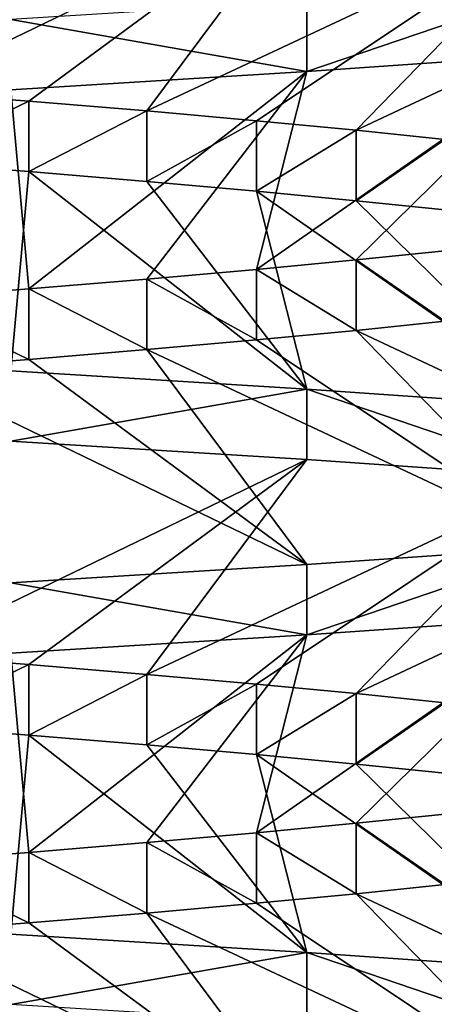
# Model space of a CAD drawing. Header units: inches. Extents: x -4.64 to 4.64, y -1.42 to 0.49.
# Tile 599 of 608: x 4.2869 to 4.3099, y 0.3456 to 0.4002. Entities that reach past the tile are written whole.
import ezdxf

# ---------------------------------------------------------------- set-up
doc = ezdxf.new("R2010")
doc.units = ezdxf.units.IN
doc.header["$LTSCALE"] = 65.185185
doc.header["$MEASUREMENT"] = 0
for name, color, linetype in [('110', 7, 'CONTINUOUS'), ('112', 7, 'CONTINUOUS'), ('114', 7, 'CONTINUOUS'), ('264', 7, 'CONTINUOUS'), ('265', 7, 'CONTINUOUS'), ('346', 7, 'CONTINUOUS'), ('352', 7, 'CONTINUOUS'), ('364', 7, 'CONTINUOUS'), ('366', 7, 'CONTINUOUS'), ('368', 7, 'CONTINUOUS'), ('501', 7, 'CONTINUOUS'), ('502', 7, 'CONTINUOUS'), ('92', 7, 'CONTINUOUS'), ('98', 7, 'CONTINUOUS')]:
    doc.layers.add(name, color=color, linetype=linetype)

msp = doc.modelspace()

# ---------------------------------------------------------------- linework, layer by layer
at = {"layer": '110', "color": 7, "linetype": 'CONTINUOUS', "true_color": 0x969696}
for points in [[(4.302781, 0.379679, 8.546012), (4.286356, 0.376796, 8.537232), (4.286355, 0.380698, 8.537231), (4.302781, 0.379679, 8.546012)], [(4.30278, 0.375775, 8.546011), (4.286356, 0.376796, 8.537232), (4.302781, 0.379679, 8.546012), (4.30278, 0.375775, 8.546011)], [(4.317177, 0.374767, 8.557827), (4.30278, 0.375775, 8.546011), (4.302781, 0.379679, 8.546012), (4.317177, 0.374767, 8.557827)], [(4.317178, 0.378672, 8.557827), (4.317177, 0.374767, 8.557827), (4.302781, 0.379679, 8.546012), (4.317178, 0.378672, 8.557827)], [(4.30278, 0.369943, 8.703989), (4.302781, 0.36604, 8.703988), (4.317177, 0.370952, 8.692173), (4.30278, 0.369943, 8.703989)], [(4.302781, 0.36604, 8.703988), (4.317178, 0.367046, 8.692173), (4.317177, 0.370952, 8.692173), (4.302781, 0.36604, 8.703988)], [(4.286356, 0.368923, 8.712768), (4.302781, 0.36604, 8.703988), (4.30278, 0.369943, 8.703989), (4.286356, 0.368923, 8.712768)], [(4.286355, 0.365021, 8.712769), (4.302781, 0.36604, 8.703988), (4.286356, 0.368923, 8.712768), (4.286355, 0.365021, 8.712769)]]:
    msp.add_3dface(points, dxfattribs=at)
at = {"layer": '112', "color": 7, "linetype": 'CONTINUOUS', "true_color": 0x969696}
for points in [[(4.287356, 0.391739, 8.560308), (4.286355, 0.380698, 8.537231), (4.280386, 0.392282, 8.556757), (4.287356, 0.391739, 8.560308)], [(4.302781, 0.379679, 8.546012), (4.286355, 0.380698, 8.537231), (4.287356, 0.391739, 8.560308), (4.302781, 0.379679, 8.546012)], [(4.293913, 0.391194, 8.564567), (4.302781, 0.379679, 8.546012), (4.287356, 0.391739, 8.560308), (4.293913, 0.391194, 8.564567)], [(4.299992, 0.390655, 8.569491), (4.302781, 0.379679, 8.546012), (4.293913, 0.391194, 8.564567), (4.299992, 0.390655, 8.569491)], [(4.317178, 0.378672, 8.557827), (4.302781, 0.379679, 8.546012), (4.299992, 0.390655, 8.569491), (4.317178, 0.378672, 8.557827)], [(4.30552, 0.390129, 8.57502), (4.317178, 0.378672, 8.557827), (4.299992, 0.390655, 8.569491), (4.30552, 0.390129, 8.57502)], [(4.310442, 0.389622, 8.5811), (4.317178, 0.378672, 8.557827), (4.30552, 0.390129, 8.57502), (4.310442, 0.389622, 8.5811)], [(4.305517, 0.382933, 8.674984), (4.328989, 0.371906, 8.67778), (4.310438, 0.383441, 8.668906), (4.305517, 0.382933, 8.674984)], [(4.299989, 0.382405, 8.680512), (4.317177, 0.370952, 8.692173), (4.305517, 0.382933, 8.674984), (4.299989, 0.382405, 8.680512)], [(4.317177, 0.370952, 8.692173), (4.328989, 0.371906, 8.67778), (4.305517, 0.382933, 8.674984), (4.317177, 0.370952, 8.692173)], [(4.29391, 0.381865, 8.685435), (4.317177, 0.370952, 8.692173), (4.299989, 0.382405, 8.680512), (4.29391, 0.381865, 8.685435)], [(4.287353, 0.381323, 8.689693), (4.30278, 0.369943, 8.703989), (4.29391, 0.381865, 8.685435), (4.287353, 0.381323, 8.689693)], [(4.30278, 0.369943, 8.703989), (4.317177, 0.370952, 8.692173), (4.29391, 0.381865, 8.685435), (4.30278, 0.369943, 8.703989)], [(4.280383, 0.380777, 8.693245), (4.30278, 0.369943, 8.703989), (4.287353, 0.381323, 8.689693), (4.280383, 0.380777, 8.693245)], [(4.286356, 0.368923, 8.712768), (4.30278, 0.369943, 8.703989), (4.280383, 0.380777, 8.693245), (4.286356, 0.368923, 8.712768)], [(4.287356, 0.360489, 8.560308), (4.286355, 0.349448, 8.537231), (4.280386, 0.361032, 8.556757), (4.287356, 0.360489, 8.560308)], [(4.302781, 0.348429, 8.546012), (4.286355, 0.349448, 8.537231), (4.287356, 0.360489, 8.560308), (4.302781, 0.348429, 8.546012)], [(4.293913, 0.359944, 8.564567), (4.302781, 0.348429, 8.546012), (4.287356, 0.360489, 8.560308), (4.293913, 0.359944, 8.564567)], [(4.299992, 0.359405, 8.569491), (4.302781, 0.348429, 8.546012), (4.293913, 0.359944, 8.564567), (4.299992, 0.359405, 8.569491)], [(4.317178, 0.347422, 8.557827), (4.302781, 0.348429, 8.546012), (4.299992, 0.359405, 8.569491), (4.317178, 0.347422, 8.557827)], [(4.30552, 0.358879, 8.57502), (4.317178, 0.347422, 8.557827), (4.299992, 0.359405, 8.569491), (4.30552, 0.358879, 8.57502)], [(4.310442, 0.358372, 8.5811), (4.317178, 0.347422, 8.557827), (4.30552, 0.358879, 8.57502), (4.310442, 0.358372, 8.5811)], [(4.305517, 0.351683, 8.674984), (4.328989, 0.340656, 8.67778), (4.310438, 0.352191, 8.668906), (4.305517, 0.351683, 8.674984)], [(4.299989, 0.351155, 8.680512), (4.317177, 0.339702, 8.692173), (4.305517, 0.351683, 8.674984), (4.299989, 0.351155, 8.680512)], [(4.317177, 0.339702, 8.692173), (4.328989, 0.340656, 8.67778), (4.305517, 0.351683, 8.674984), (4.317177, 0.339702, 8.692173)], [(4.29391, 0.350615, 8.685435), (4.317177, 0.339702, 8.692173), (4.299989, 0.351155, 8.680512), (4.29391, 0.350615, 8.685435)], [(4.287353, 0.350073, 8.689693), (4.30278, 0.338693, 8.703989), (4.29391, 0.350615, 8.685435), (4.287353, 0.350073, 8.689693)], [(4.30278, 0.338693, 8.703989), (4.317177, 0.339702, 8.692173), (4.29391, 0.350615, 8.685435), (4.30278, 0.338693, 8.703989)], [(4.280383, 0.349527, 8.693245), (4.30278, 0.338693, 8.703989), (4.287353, 0.350073, 8.689693), (4.280383, 0.349527, 8.693245)], [(4.286356, 0.337673, 8.712768), (4.30278, 0.338693, 8.703989), (4.280383, 0.349527, 8.693245), (4.286356, 0.337673, 8.712768)]]:
    msp.add_3dface(points, dxfattribs=at)
at = {"layer": '114', "color": 7, "linetype": 'CONTINUOUS', "true_color": 0x969696}
for points in [[(4.286356, 0.408046, 8.537232), (4.30278, 0.407025, 8.546011), (4.280383, 0.396192, 8.556755), (4.286356, 0.408046, 8.537232)], [(4.280383, 0.396192, 8.556755), (4.30278, 0.407025, 8.546011), (4.287353, 0.395646, 8.560307), (4.280383, 0.396192, 8.556755)], [(4.287353, 0.395646, 8.560307), (4.30278, 0.407025, 8.546011), (4.29391, 0.395103, 8.564565), (4.287353, 0.395646, 8.560307)], [(4.30278, 0.407025, 8.546011), (4.317177, 0.406017, 8.557827), (4.29391, 0.395103, 8.564565), (4.30278, 0.407025, 8.546011)], [(4.29391, 0.395103, 8.564565), (4.317177, 0.406017, 8.557827), (4.299989, 0.394564, 8.569488), (4.29391, 0.395103, 8.564565)], [(4.299989, 0.394564, 8.569488), (4.317177, 0.406017, 8.557827), (4.305517, 0.394036, 8.575016), (4.299989, 0.394564, 8.569488)], [(4.317177, 0.406017, 8.557827), (4.328989, 0.405062, 8.57222), (4.305517, 0.394036, 8.575016), (4.317177, 0.406017, 8.557827)], [(4.305517, 0.394036, 8.575016), (4.328989, 0.405062, 8.57222), (4.310438, 0.393528, 8.581094), (4.305517, 0.394036, 8.575016)], [(4.317178, 0.398296, 8.692173), (4.302781, 0.39729, 8.703988), (4.299992, 0.386313, 8.680509), (4.317178, 0.398296, 8.692173)], [(4.30552, 0.38684, 8.67498), (4.317178, 0.398296, 8.692173), (4.299992, 0.386313, 8.680509), (4.30552, 0.38684, 8.67498)], [(4.310442, 0.387347, 8.6689), (4.317178, 0.398296, 8.692173), (4.30552, 0.38684, 8.67498), (4.310442, 0.387347, 8.6689)], [(4.302781, 0.39729, 8.703988), (4.286355, 0.396271, 8.712769), (4.287356, 0.38523, 8.689692), (4.302781, 0.39729, 8.703988)], [(4.293913, 0.385775, 8.685433), (4.302781, 0.39729, 8.703988), (4.287356, 0.38523, 8.689692), (4.293913, 0.385775, 8.685433)], [(4.299992, 0.386313, 8.680509), (4.302781, 0.39729, 8.703988), (4.293913, 0.385775, 8.685433), (4.299992, 0.386313, 8.680509)], [(4.287356, 0.38523, 8.689692), (4.286355, 0.396271, 8.712769), (4.280386, 0.384687, 8.693243), (4.287356, 0.38523, 8.689692)], [(4.286356, 0.376796, 8.537232), (4.30278, 0.375775, 8.546011), (4.280383, 0.364942, 8.556755), (4.286356, 0.376796, 8.537232)], [(4.280383, 0.364942, 8.556755), (4.30278, 0.375775, 8.546011), (4.287353, 0.364396, 8.560307), (4.280383, 0.364942, 8.556755)], [(4.287353, 0.364396, 8.560307), (4.30278, 0.375775, 8.546011), (4.29391, 0.363853, 8.564565), (4.287353, 0.364396, 8.560307)], [(4.30278, 0.375775, 8.546011), (4.317177, 0.374767, 8.557827), (4.29391, 0.363853, 8.564565), (4.30278, 0.375775, 8.546011)], [(4.29391, 0.363853, 8.564565), (4.317177, 0.374767, 8.557827), (4.299989, 0.363314, 8.569488), (4.29391, 0.363853, 8.564565)], [(4.299989, 0.363314, 8.569488), (4.317177, 0.374767, 8.557827), (4.305517, 0.362786, 8.575016), (4.299989, 0.363314, 8.569488)], [(4.317177, 0.374767, 8.557827), (4.328989, 0.373812, 8.57222), (4.305517, 0.362786, 8.575016), (4.317177, 0.374767, 8.557827)], [(4.305517, 0.362786, 8.575016), (4.328989, 0.373812, 8.57222), (4.310438, 0.362278, 8.581094), (4.305517, 0.362786, 8.575016)], [(4.317178, 0.367046, 8.692173), (4.302781, 0.36604, 8.703988), (4.299992, 0.355063, 8.680509), (4.317178, 0.367046, 8.692173)], [(4.30552, 0.35559, 8.67498), (4.317178, 0.367046, 8.692173), (4.299992, 0.355063, 8.680509), (4.30552, 0.35559, 8.67498)], [(4.310442, 0.356097, 8.6689), (4.317178, 0.367046, 8.692173), (4.30552, 0.35559, 8.67498), (4.310442, 0.356097, 8.6689)], [(4.302781, 0.36604, 8.703988), (4.286355, 0.365021, 8.712769), (4.287356, 0.35398, 8.689692), (4.302781, 0.36604, 8.703988)], [(4.293913, 0.354525, 8.685433), (4.302781, 0.36604, 8.703988), (4.287356, 0.35398, 8.689692), (4.293913, 0.354525, 8.685433)], [(4.299992, 0.355063, 8.680509), (4.302781, 0.36604, 8.703988), (4.293913, 0.354525, 8.685433), (4.299992, 0.355063, 8.680509)], [(4.287356, 0.35398, 8.689692), (4.286355, 0.365021, 8.712769), (4.280386, 0.353437, 8.693243), (4.287356, 0.35398, 8.689692)]]:
    msp.add_3dface(points, dxfattribs=at)
at = {"layer": '264', "color": 7, "linetype": 'CONTINUOUS', "true_color": 0x969696}
for points in [[(4.280386, 0.392282, 8.556757), (4.280383, 0.396192, 8.556755), (4.287353, 0.395646, 8.560307), (4.280386, 0.392282, 8.556757)], [(4.287356, 0.391739, 8.560308), (4.280386, 0.392282, 8.556757), (4.287353, 0.395646, 8.560307), (4.287356, 0.391739, 8.560308)], [(4.287356, 0.391739, 8.560308), (4.287353, 0.395646, 8.560307), (4.29391, 0.395103, 8.564565), (4.287356, 0.391739, 8.560308)], [(4.293913, 0.391194, 8.564567), (4.287356, 0.391739, 8.560308), (4.29391, 0.395103, 8.564565), (4.293913, 0.391194, 8.564567)], [(4.293913, 0.391194, 8.564567), (4.29391, 0.395103, 8.564565), (4.299989, 0.394564, 8.569488), (4.293913, 0.391194, 8.564567)], [(4.299992, 0.390655, 8.569491), (4.293913, 0.391194, 8.564567), (4.299989, 0.394564, 8.569488), (4.299992, 0.390655, 8.569491)], [(4.299992, 0.390655, 8.569491), (4.299989, 0.394564, 8.569488), (4.305517, 0.394036, 8.575016), (4.299992, 0.390655, 8.569491)], [(4.30552, 0.390129, 8.57502), (4.299992, 0.390655, 8.569491), (4.305517, 0.394036, 8.575016), (4.30552, 0.390129, 8.57502)], [(4.30552, 0.390129, 8.57502), (4.305517, 0.394036, 8.575016), (4.310438, 0.393528, 8.581094), (4.30552, 0.390129, 8.57502)], [(4.310442, 0.389622, 8.5811), (4.30552, 0.390129, 8.57502), (4.310438, 0.393528, 8.581094), (4.310442, 0.389622, 8.5811)], [(4.310438, 0.383441, 8.668906), (4.310442, 0.387347, 8.6689), (4.30552, 0.38684, 8.67498), (4.310438, 0.383441, 8.668906)], [(4.305517, 0.382933, 8.674984), (4.30552, 0.38684, 8.67498), (4.299992, 0.386313, 8.680509), (4.305517, 0.382933, 8.674984)], [(4.305517, 0.382933, 8.674984), (4.310438, 0.383441, 8.668906), (4.30552, 0.38684, 8.67498), (4.305517, 0.382933, 8.674984)], [(4.299989, 0.382405, 8.680512), (4.299992, 0.386313, 8.680509), (4.293913, 0.385775, 8.685433), (4.299989, 0.382405, 8.680512)], [(4.299989, 0.382405, 8.680512), (4.305517, 0.382933, 8.674984), (4.299992, 0.386313, 8.680509), (4.299989, 0.382405, 8.680512)], [(4.29391, 0.381865, 8.685435), (4.293913, 0.385775, 8.685433), (4.287356, 0.38523, 8.689692), (4.29391, 0.381865, 8.685435)], [(4.29391, 0.381865, 8.685435), (4.299989, 0.382405, 8.680512), (4.293913, 0.385775, 8.685433), (4.29391, 0.381865, 8.685435)], [(4.287353, 0.381323, 8.689693), (4.287356, 0.38523, 8.689692), (4.280386, 0.384687, 8.693243), (4.287353, 0.381323, 8.689693)], [(4.287353, 0.381323, 8.689693), (4.29391, 0.381865, 8.685435), (4.287356, 0.38523, 8.689692), (4.287353, 0.381323, 8.689693)], [(4.280383, 0.380777, 8.693245), (4.287353, 0.381323, 8.689693), (4.280386, 0.384687, 8.693243), (4.280383, 0.380777, 8.693245)]]:
    msp.add_3dface(points, dxfattribs=at)
at = {"layer": '265', "color": 7, "linetype": 'CONTINUOUS', "true_color": 0x969696}
for points in [[(4.280386, 0.361032, 8.556757), (4.280383, 0.364942, 8.556755), (4.287353, 0.364396, 8.560307), (4.280386, 0.361032, 8.556757)], [(4.287356, 0.360489, 8.560308), (4.280386, 0.361032, 8.556757), (4.287353, 0.364396, 8.560307), (4.287356, 0.360489, 8.560308)], [(4.287356, 0.360489, 8.560308), (4.287353, 0.364396, 8.560307), (4.29391, 0.363853, 8.564565), (4.287356, 0.360489, 8.560308)], [(4.293913, 0.359944, 8.564567), (4.287356, 0.360489, 8.560308), (4.29391, 0.363853, 8.564565), (4.293913, 0.359944, 8.564567)], [(4.293913, 0.359944, 8.564567), (4.29391, 0.363853, 8.564565), (4.299989, 0.363314, 8.569488), (4.293913, 0.359944, 8.564567)], [(4.299992, 0.359405, 8.569491), (4.293913, 0.359944, 8.564567), (4.299989, 0.363314, 8.569488), (4.299992, 0.359405, 8.569491)], [(4.299992, 0.359405, 8.569491), (4.299989, 0.363314, 8.569488), (4.305517, 0.362786, 8.575016), (4.299992, 0.359405, 8.569491)], [(4.30552, 0.358879, 8.57502), (4.299992, 0.359405, 8.569491), (4.305517, 0.362786, 8.575016), (4.30552, 0.358879, 8.57502)], [(4.30552, 0.358879, 8.57502), (4.305517, 0.362786, 8.575016), (4.310438, 0.362278, 8.581094), (4.30552, 0.358879, 8.57502)], [(4.310442, 0.358372, 8.5811), (4.30552, 0.358879, 8.57502), (4.310438, 0.362278, 8.581094), (4.310442, 0.358372, 8.5811)], [(4.305517, 0.351683, 8.674984), (4.30552, 0.35559, 8.67498), (4.299992, 0.355063, 8.680509), (4.305517, 0.351683, 8.674984)], [(4.305517, 0.351683, 8.674984), (4.310438, 0.352191, 8.668906), (4.30552, 0.35559, 8.67498), (4.305517, 0.351683, 8.674984)], [(4.310438, 0.352191, 8.668906), (4.310442, 0.356097, 8.6689), (4.30552, 0.35559, 8.67498), (4.310438, 0.352191, 8.668906)], [(4.299989, 0.351155, 8.680512), (4.299992, 0.355063, 8.680509), (4.293913, 0.354525, 8.685433), (4.299989, 0.351155, 8.680512)], [(4.299989, 0.351155, 8.680512), (4.305517, 0.351683, 8.674984), (4.299992, 0.355063, 8.680509), (4.299989, 0.351155, 8.680512)], [(4.29391, 0.350615, 8.685435), (4.293913, 0.354525, 8.685433), (4.287356, 0.35398, 8.689692), (4.29391, 0.350615, 8.685435)], [(4.29391, 0.350615, 8.685435), (4.299989, 0.351155, 8.680512), (4.293913, 0.354525, 8.685433), (4.29391, 0.350615, 8.685435)], [(4.287353, 0.350073, 8.689693), (4.287356, 0.35398, 8.689692), (4.280386, 0.353437, 8.693243), (4.287353, 0.350073, 8.689693)], [(4.287353, 0.350073, 8.689693), (4.29391, 0.350615, 8.685435), (4.287356, 0.35398, 8.689692), (4.287353, 0.350073, 8.689693)], [(4.280383, 0.349527, 8.693245), (4.287353, 0.350073, 8.689693), (4.280386, 0.353437, 8.693243), (4.280383, 0.349527, 8.693245)]]:
    msp.add_3dface(points, dxfattribs=at)
at = {"layer": '346', "color": 7, "linetype": 'CONTINUOUS', "true_color": 0x969696}
for points in [[(4.30278, 0.401193, -8.546011), (4.302781, 0.39729, -8.546012), (4.317177, 0.402202, -8.557827), (4.30278, 0.401193, -8.546011)], [(4.302781, 0.39729, -8.546012), (4.317178, 0.398296, -8.557827), (4.317177, 0.402202, -8.557827), (4.302781, 0.39729, -8.546012)], [(4.286356, 0.400173, -8.537232), (4.302781, 0.39729, -8.546012), (4.30278, 0.401193, -8.546011), (4.286356, 0.400173, -8.537232)], [(4.286355, 0.396271, -8.537231), (4.302781, 0.39729, -8.546012), (4.286356, 0.400173, -8.537232), (4.286355, 0.396271, -8.537231)]]:
    msp.add_3dface(points, dxfattribs=at)
at = {"layer": '352', "color": 7, "linetype": 'CONTINUOUS', "true_color": 0x969696}
for points in [[(4.302781, 0.348429, -8.703988), (4.286356, 0.345546, -8.712768), (4.286355, 0.349448, -8.712769), (4.302781, 0.348429, -8.703988)], [(4.30278, 0.344525, -8.703989), (4.286356, 0.345546, -8.712768), (4.302781, 0.348429, -8.703988), (4.30278, 0.344525, -8.703989)], [(4.317177, 0.343517, -8.692173), (4.30278, 0.344525, -8.703989), (4.302781, 0.348429, -8.703988), (4.317177, 0.343517, -8.692173)], [(4.317178, 0.347422, -8.692173), (4.317177, 0.343517, -8.692173), (4.302781, 0.348429, -8.703988), (4.317178, 0.347422, -8.692173)]]:
    msp.add_3dface(points, dxfattribs=at)
at = {"layer": '364', "color": 7, "linetype": 'CONTINUOUS', "true_color": 0x969696}
for points in [[(4.302781, 0.379679, -8.703988), (4.286356, 0.376796, -8.712768), (4.286355, 0.380698, -8.712769), (4.302781, 0.379679, -8.703988)], [(4.30278, 0.375775, -8.703989), (4.286356, 0.376796, -8.712768), (4.302781, 0.379679, -8.703988), (4.30278, 0.375775, -8.703989)], [(4.317177, 0.374767, -8.692173), (4.30278, 0.375775, -8.703989), (4.302781, 0.379679, -8.703988), (4.317177, 0.374767, -8.692173)], [(4.317178, 0.378672, -8.692173), (4.317177, 0.374767, -8.692173), (4.302781, 0.379679, -8.703988), (4.317178, 0.378672, -8.692173)], [(4.30278, 0.369943, -8.546011), (4.302781, 0.36604, -8.546012), (4.317177, 0.370952, -8.557827), (4.30278, 0.369943, -8.546011)], [(4.302781, 0.36604, -8.546012), (4.317178, 0.367046, -8.557827), (4.317177, 0.370952, -8.557827), (4.302781, 0.36604, -8.546012)], [(4.286356, 0.368923, -8.537232), (4.302781, 0.36604, -8.546012), (4.30278, 0.369943, -8.546011), (4.286356, 0.368923, -8.537232)], [(4.286355, 0.365021, -8.537231), (4.302781, 0.36604, -8.546012), (4.286356, 0.368923, -8.537232), (4.286355, 0.365021, -8.537231)]]:
    msp.add_3dface(points, dxfattribs=at)
at = {"layer": '366', "color": 7, "linetype": 'CONTINUOUS', "true_color": 0x969696}
for points in [[(4.287356, 0.391739, -8.689692), (4.286355, 0.380698, -8.712769), (4.280386, 0.392282, -8.693243), (4.287356, 0.391739, -8.689692)], [(4.302781, 0.379679, -8.703988), (4.286355, 0.380698, -8.712769), (4.287356, 0.391739, -8.689692), (4.302781, 0.379679, -8.703988)], [(4.293913, 0.391194, -8.685433), (4.302781, 0.379679, -8.703988), (4.287356, 0.391739, -8.689692), (4.293913, 0.391194, -8.685433)], [(4.299992, 0.390655, -8.680509), (4.302781, 0.379679, -8.703988), (4.293913, 0.391194, -8.685433), (4.299992, 0.390655, -8.680509)], [(4.317178, 0.378672, -8.692173), (4.302781, 0.379679, -8.703988), (4.299992, 0.390655, -8.680509), (4.317178, 0.378672, -8.692173)], [(4.30552, 0.390129, -8.67498), (4.317178, 0.378672, -8.692173), (4.299992, 0.390655, -8.680509), (4.30552, 0.390129, -8.67498)], [(4.310442, 0.389622, -8.6689), (4.317178, 0.378672, -8.692173), (4.30552, 0.390129, -8.67498), (4.310442, 0.389622, -8.6689)], [(4.305517, 0.382933, -8.575016), (4.328989, 0.371906, -8.57222), (4.310438, 0.383441, -8.581094), (4.305517, 0.382933, -8.575016)], [(4.299989, 0.382405, -8.569488), (4.317177, 0.370952, -8.557827), (4.305517, 0.382933, -8.575016), (4.299989, 0.382405, -8.569488)], [(4.317177, 0.370952, -8.557827), (4.328989, 0.371906, -8.57222), (4.305517, 0.382933, -8.575016), (4.317177, 0.370952, -8.557827)], [(4.29391, 0.381865, -8.564565), (4.317177, 0.370952, -8.557827), (4.299989, 0.382405, -8.569488), (4.29391, 0.381865, -8.564565)], [(4.287353, 0.381323, -8.560307), (4.30278, 0.369943, -8.546011), (4.29391, 0.381865, -8.564565), (4.287353, 0.381323, -8.560307)], [(4.30278, 0.369943, -8.546011), (4.317177, 0.370952, -8.557827), (4.29391, 0.381865, -8.564565), (4.30278, 0.369943, -8.546011)], [(4.280383, 0.380777, -8.556755), (4.30278, 0.369943, -8.546011), (4.287353, 0.381323, -8.560307), (4.280383, 0.380777, -8.556755)], [(4.286356, 0.368923, -8.537232), (4.30278, 0.369943, -8.546011), (4.280383, 0.380777, -8.556755), (4.286356, 0.368923, -8.537232)], [(4.287356, 0.360489, -8.689692), (4.286355, 0.349448, -8.712769), (4.280386, 0.361032, -8.693243), (4.287356, 0.360489, -8.689692)], [(4.302781, 0.348429, -8.703988), (4.286355, 0.349448, -8.712769), (4.287356, 0.360489, -8.689692), (4.302781, 0.348429, -8.703988)], [(4.293913, 0.359944, -8.685433), (4.302781, 0.348429, -8.703988), (4.287356, 0.360489, -8.689692), (4.293913, 0.359944, -8.685433)], [(4.299992, 0.359405, -8.680509), (4.302781, 0.348429, -8.703988), (4.293913, 0.359944, -8.685433), (4.299992, 0.359405, -8.680509)], [(4.317178, 0.347422, -8.692173), (4.302781, 0.348429, -8.703988), (4.299992, 0.359405, -8.680509), (4.317178, 0.347422, -8.692173)], [(4.30552, 0.358879, -8.67498), (4.317178, 0.347422, -8.692173), (4.299992, 0.359405, -8.680509), (4.30552, 0.358879, -8.67498)], [(4.310442, 0.358372, -8.6689), (4.317178, 0.347422, -8.692173), (4.30552, 0.358879, -8.67498), (4.310442, 0.358372, -8.6689)], [(4.305517, 0.351683, -8.575016), (4.328989, 0.340656, -8.57222), (4.310438, 0.352191, -8.581094), (4.305517, 0.351683, -8.575016)], [(4.299989, 0.351155, -8.569488), (4.317177, 0.339702, -8.557827), (4.305517, 0.351683, -8.575016), (4.299989, 0.351155, -8.569488)], [(4.317177, 0.339702, -8.557827), (4.328989, 0.340656, -8.57222), (4.305517, 0.351683, -8.575016), (4.317177, 0.339702, -8.557827)], [(4.29391, 0.350615, -8.564565), (4.317177, 0.339702, -8.557827), (4.299989, 0.351155, -8.569488), (4.29391, 0.350615, -8.564565)], [(4.287353, 0.350073, -8.560307), (4.30278, 0.338693, -8.546011), (4.29391, 0.350615, -8.564565), (4.287353, 0.350073, -8.560307)], [(4.30278, 0.338693, -8.546011), (4.317177, 0.339702, -8.557827), (4.29391, 0.350615, -8.564565), (4.30278, 0.338693, -8.546011)], [(4.280383, 0.349527, -8.556755), (4.30278, 0.338693, -8.546011), (4.287353, 0.350073, -8.560307), (4.280383, 0.349527, -8.556755)], [(4.286356, 0.337673, -8.537232), (4.30278, 0.338693, -8.546011), (4.280383, 0.349527, -8.556755), (4.286356, 0.337673, -8.537232)]]:
    msp.add_3dface(points, dxfattribs=at)
at = {"layer": '368', "color": 7, "linetype": 'CONTINUOUS', "true_color": 0x969696}
for points in [[(4.286356, 0.408046, -8.712768), (4.30278, 0.407025, -8.703989), (4.280383, 0.396192, -8.693245), (4.286356, 0.408046, -8.712768)], [(4.280383, 0.396192, -8.693245), (4.30278, 0.407025, -8.703989), (4.287353, 0.395646, -8.689693), (4.280383, 0.396192, -8.693245)], [(4.287353, 0.395646, -8.689693), (4.30278, 0.407025, -8.703989), (4.29391, 0.395103, -8.685435), (4.287353, 0.395646, -8.689693)], [(4.30278, 0.407025, -8.703989), (4.317177, 0.406017, -8.692173), (4.29391, 0.395103, -8.685435), (4.30278, 0.407025, -8.703989)], [(4.29391, 0.395103, -8.685435), (4.317177, 0.406017, -8.692173), (4.299989, 0.394564, -8.680512), (4.29391, 0.395103, -8.685435)], [(4.299989, 0.394564, -8.680512), (4.317177, 0.406017, -8.692173), (4.305517, 0.394036, -8.674984), (4.299989, 0.394564, -8.680512)], [(4.317177, 0.406017, -8.692173), (4.328989, 0.405062, -8.67778), (4.305517, 0.394036, -8.674984), (4.317177, 0.406017, -8.692173)], [(4.305517, 0.394036, -8.674984), (4.328989, 0.405062, -8.67778), (4.310438, 0.393528, -8.668906), (4.305517, 0.394036, -8.674984)], [(4.317178, 0.398296, -8.557827), (4.302781, 0.39729, -8.546012), (4.299992, 0.386313, -8.569491), (4.317178, 0.398296, -8.557827)], [(4.30552, 0.38684, -8.57502), (4.317178, 0.398296, -8.557827), (4.299992, 0.386313, -8.569491), (4.30552, 0.38684, -8.57502)], [(4.310442, 0.387347, -8.5811), (4.317178, 0.398296, -8.557827), (4.30552, 0.38684, -8.57502), (4.310442, 0.387347, -8.5811)], [(4.302781, 0.39729, -8.546012), (4.286355, 0.396271, -8.537231), (4.287356, 0.38523, -8.560308), (4.302781, 0.39729, -8.546012)], [(4.293913, 0.385775, -8.564567), (4.302781, 0.39729, -8.546012), (4.287356, 0.38523, -8.560308), (4.293913, 0.385775, -8.564567)], [(4.299992, 0.386313, -8.569491), (4.302781, 0.39729, -8.546012), (4.293913, 0.385775, -8.564567), (4.299992, 0.386313, -8.569491)], [(4.287356, 0.38523, -8.560308), (4.286355, 0.396271, -8.537231), (4.280386, 0.384687, -8.556757), (4.287356, 0.38523, -8.560308)], [(4.286356, 0.376796, -8.712768), (4.30278, 0.375775, -8.703989), (4.280383, 0.364942, -8.693245), (4.286356, 0.376796, -8.712768)], [(4.280383, 0.364942, -8.693245), (4.30278, 0.375775, -8.703989), (4.287353, 0.364396, -8.689693), (4.280383, 0.364942, -8.693245)], [(4.287353, 0.364396, -8.689693), (4.30278, 0.375775, -8.703989), (4.29391, 0.363853, -8.685435), (4.287353, 0.364396, -8.689693)], [(4.30278, 0.375775, -8.703989), (4.317177, 0.374767, -8.692173), (4.29391, 0.363853, -8.685435), (4.30278, 0.375775, -8.703989)], [(4.29391, 0.363853, -8.685435), (4.317177, 0.374767, -8.692173), (4.299989, 0.363314, -8.680512), (4.29391, 0.363853, -8.685435)], [(4.299989, 0.363314, -8.680512), (4.317177, 0.374767, -8.692173), (4.305517, 0.362786, -8.674984), (4.299989, 0.363314, -8.680512)], [(4.317177, 0.374767, -8.692173), (4.328989, 0.373812, -8.67778), (4.305517, 0.362786, -8.674984), (4.317177, 0.374767, -8.692173)], [(4.305517, 0.362786, -8.674984), (4.328989, 0.373812, -8.67778), (4.310438, 0.362278, -8.668906), (4.305517, 0.362786, -8.674984)], [(4.317178, 0.367046, -8.557827), (4.302781, 0.36604, -8.546012), (4.299992, 0.355063, -8.569491), (4.317178, 0.367046, -8.557827)], [(4.30552, 0.35559, -8.57502), (4.317178, 0.367046, -8.557827), (4.299992, 0.355063, -8.569491), (4.30552, 0.35559, -8.57502)], [(4.310442, 0.356097, -8.5811), (4.317178, 0.367046, -8.557827), (4.30552, 0.35559, -8.57502), (4.310442, 0.356097, -8.5811)], [(4.302781, 0.36604, -8.546012), (4.286355, 0.365021, -8.537231), (4.287356, 0.35398, -8.560308), (4.302781, 0.36604, -8.546012)], [(4.293913, 0.354525, -8.564567), (4.302781, 0.36604, -8.546012), (4.287356, 0.35398, -8.560308), (4.293913, 0.354525, -8.564567)], [(4.299992, 0.355063, -8.569491), (4.302781, 0.36604, -8.546012), (4.293913, 0.354525, -8.564567), (4.299992, 0.355063, -8.569491)], [(4.287356, 0.35398, -8.560308), (4.286355, 0.365021, -8.537231), (4.280386, 0.353437, -8.556757), (4.287356, 0.35398, -8.560308)]]:
    msp.add_3dface(points, dxfattribs=at)
at = {"layer": '501', "color": 7, "linetype": 'CONTINUOUS', "true_color": 0x969696}
for points in [[(4.280386, 0.392282, -8.693243), (4.280383, 0.396192, -8.693245), (4.287353, 0.395646, -8.689693), (4.280386, 0.392282, -8.693243)], [(4.287356, 0.391739, -8.689692), (4.280386, 0.392282, -8.693243), (4.287353, 0.395646, -8.689693), (4.287356, 0.391739, -8.689692)], [(4.287356, 0.391739, -8.689692), (4.287353, 0.395646, -8.689693), (4.29391, 0.395103, -8.685435), (4.287356, 0.391739, -8.689692)], [(4.293913, 0.391194, -8.685433), (4.287356, 0.391739, -8.689692), (4.29391, 0.395103, -8.685435), (4.293913, 0.391194, -8.685433)], [(4.293913, 0.391194, -8.685433), (4.29391, 0.395103, -8.685435), (4.299989, 0.394564, -8.680512), (4.293913, 0.391194, -8.685433)], [(4.299992, 0.390655, -8.680509), (4.293913, 0.391194, -8.685433), (4.299989, 0.394564, -8.680512), (4.299992, 0.390655, -8.680509)], [(4.299992, 0.390655, -8.680509), (4.299989, 0.394564, -8.680512), (4.305517, 0.394036, -8.674984), (4.299992, 0.390655, -8.680509)], [(4.30552, 0.390129, -8.67498), (4.299992, 0.390655, -8.680509), (4.305517, 0.394036, -8.674984), (4.30552, 0.390129, -8.67498)], [(4.30552, 0.390129, -8.67498), (4.305517, 0.394036, -8.674984), (4.310438, 0.393528, -8.668906), (4.30552, 0.390129, -8.67498)], [(4.310442, 0.389622, -8.6689), (4.30552, 0.390129, -8.67498), (4.310438, 0.393528, -8.668906), (4.310442, 0.389622, -8.6689)], [(4.310438, 0.383441, -8.581094), (4.310442, 0.387347, -8.5811), (4.30552, 0.38684, -8.57502), (4.310438, 0.383441, -8.581094)], [(4.305517, 0.382933, -8.575016), (4.30552, 0.38684, -8.57502), (4.299992, 0.386313, -8.569491), (4.305517, 0.382933, -8.575016)], [(4.305517, 0.382933, -8.575016), (4.310438, 0.383441, -8.581094), (4.30552, 0.38684, -8.57502), (4.305517, 0.382933, -8.575016)], [(4.299989, 0.382405, -8.569488), (4.299992, 0.386313, -8.569491), (4.293913, 0.385775, -8.564567), (4.299989, 0.382405, -8.569488)], [(4.299989, 0.382405, -8.569488), (4.305517, 0.382933, -8.575016), (4.299992, 0.386313, -8.569491), (4.299989, 0.382405, -8.569488)], [(4.29391, 0.381865, -8.564565), (4.293913, 0.385775, -8.564567), (4.287356, 0.38523, -8.560308), (4.29391, 0.381865, -8.564565)], [(4.29391, 0.381865, -8.564565), (4.299989, 0.382405, -8.569488), (4.293913, 0.385775, -8.564567), (4.29391, 0.381865, -8.564565)], [(4.287353, 0.381323, -8.560307), (4.287356, 0.38523, -8.560308), (4.280386, 0.384687, -8.556757), (4.287353, 0.381323, -8.560307)], [(4.287353, 0.381323, -8.560307), (4.29391, 0.381865, -8.564565), (4.287356, 0.38523, -8.560308), (4.287353, 0.381323, -8.560307)], [(4.280383, 0.380777, -8.556755), (4.287353, 0.381323, -8.560307), (4.280386, 0.384687, -8.556757), (4.280383, 0.380777, -8.556755)]]:
    msp.add_3dface(points, dxfattribs=at)
at = {"layer": '502', "color": 7, "linetype": 'CONTINUOUS', "true_color": 0x969696}
for points in [[(4.280386, 0.361032, -8.693243), (4.280383, 0.364942, -8.693245), (4.287353, 0.364396, -8.689693), (4.280386, 0.361032, -8.693243)], [(4.287356, 0.360489, -8.689692), (4.280386, 0.361032, -8.693243), (4.287353, 0.364396, -8.689693), (4.287356, 0.360489, -8.689692)], [(4.287356, 0.360489, -8.689692), (4.287353, 0.364396, -8.689693), (4.29391, 0.363853, -8.685435), (4.287356, 0.360489, -8.689692)], [(4.293913, 0.359944, -8.685433), (4.287356, 0.360489, -8.689692), (4.29391, 0.363853, -8.685435), (4.293913, 0.359944, -8.685433)], [(4.293913, 0.359944, -8.685433), (4.29391, 0.363853, -8.685435), (4.299989, 0.363314, -8.680512), (4.293913, 0.359944, -8.685433)], [(4.299992, 0.359405, -8.680509), (4.293913, 0.359944, -8.685433), (4.299989, 0.363314, -8.680512), (4.299992, 0.359405, -8.680509)], [(4.299992, 0.359405, -8.680509), (4.299989, 0.363314, -8.680512), (4.305517, 0.362786, -8.674984), (4.299992, 0.359405, -8.680509)], [(4.30552, 0.358879, -8.67498), (4.299992, 0.359405, -8.680509), (4.305517, 0.362786, -8.674984), (4.30552, 0.358879, -8.67498)], [(4.30552, 0.358879, -8.67498), (4.305517, 0.362786, -8.674984), (4.310438, 0.362278, -8.668906), (4.30552, 0.358879, -8.67498)], [(4.310442, 0.358372, -8.6689), (4.30552, 0.358879, -8.67498), (4.310438, 0.362278, -8.668906), (4.310442, 0.358372, -8.6689)], [(4.305517, 0.351683, -8.575016), (4.30552, 0.35559, -8.57502), (4.299992, 0.355063, -8.569491), (4.305517, 0.351683, -8.575016)], [(4.305517, 0.351683, -8.575016), (4.310438, 0.352191, -8.581094), (4.30552, 0.35559, -8.57502), (4.305517, 0.351683, -8.575016)], [(4.310438, 0.352191, -8.581094), (4.310442, 0.356097, -8.5811), (4.30552, 0.35559, -8.57502), (4.310438, 0.352191, -8.581094)], [(4.299989, 0.351155, -8.569488), (4.299992, 0.355063, -8.569491), (4.293913, 0.354525, -8.564567), (4.299989, 0.351155, -8.569488)], [(4.299989, 0.351155, -8.569488), (4.305517, 0.351683, -8.575016), (4.299992, 0.355063, -8.569491), (4.299989, 0.351155, -8.569488)], [(4.29391, 0.350615, -8.564565), (4.293913, 0.354525, -8.564567), (4.287356, 0.35398, -8.560308), (4.29391, 0.350615, -8.564565)], [(4.29391, 0.350615, -8.564565), (4.299989, 0.351155, -8.569488), (4.293913, 0.354525, -8.564567), (4.29391, 0.350615, -8.564565)], [(4.287353, 0.350073, -8.560307), (4.287356, 0.35398, -8.560308), (4.280386, 0.353437, -8.556757), (4.287353, 0.350073, -8.560307)], [(4.287353, 0.350073, -8.560307), (4.29391, 0.350615, -8.564565), (4.287356, 0.35398, -8.560308), (4.287353, 0.350073, -8.560307)], [(4.280383, 0.349527, -8.556755), (4.287353, 0.350073, -8.560307), (4.280386, 0.353437, -8.556757), (4.280383, 0.349527, -8.556755)]]:
    msp.add_3dface(points, dxfattribs=at)
at = {"layer": '92', "color": 7, "linetype": 'CONTINUOUS', "true_color": 0x969696}
for points in [[(4.30278, 0.401193, 8.703989), (4.302781, 0.39729, 8.703988), (4.317177, 0.402202, 8.692173), (4.30278, 0.401193, 8.703989)], [(4.302781, 0.39729, 8.703988), (4.317178, 0.398296, 8.692173), (4.317177, 0.402202, 8.692173), (4.302781, 0.39729, 8.703988)], [(4.286356, 0.400173, 8.712768), (4.302781, 0.39729, 8.703988), (4.30278, 0.401193, 8.703989), (4.286356, 0.400173, 8.712768)], [(4.286355, 0.396271, 8.712769), (4.302781, 0.39729, 8.703988), (4.286356, 0.400173, 8.712768), (4.286355, 0.396271, 8.712769)]]:
    msp.add_3dface(points, dxfattribs=at)
at = {"layer": '98', "color": 7, "linetype": 'CONTINUOUS', "true_color": 0x969696}
for points in [[(4.302781, 0.348429, 8.546012), (4.286356, 0.345546, 8.537232), (4.286355, 0.349448, 8.537231), (4.302781, 0.348429, 8.546012)], [(4.30278, 0.344525, 8.546011), (4.286356, 0.345546, 8.537232), (4.302781, 0.348429, 8.546012), (4.30278, 0.344525, 8.546011)], [(4.317177, 0.343517, 8.557827), (4.30278, 0.344525, 8.546011), (4.302781, 0.348429, 8.546012), (4.317177, 0.343517, 8.557827)], [(4.317178, 0.347422, 8.557827), (4.317177, 0.343517, 8.557827), (4.302781, 0.348429, 8.546012), (4.317178, 0.347422, 8.557827)]]:
    msp.add_3dface(points, dxfattribs=at)

doc.saveas('drawing.dxf')
